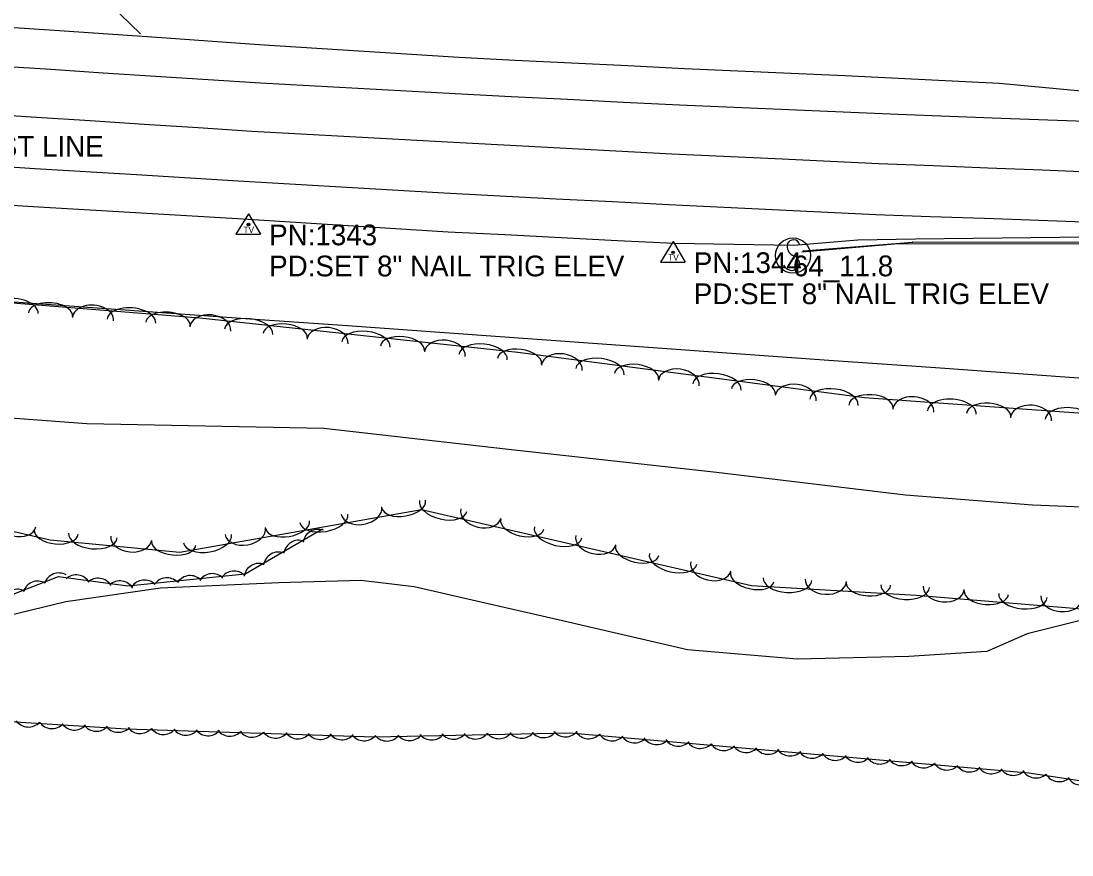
# Model space of a CAD drawing. Extents: x 1441650 to 1491889, y 345904 to 358319.
# Drawn here: x 1481997.4 to 1482250.7, y 345953.9 to 346155 of the extents above; entities that cross this region are included whole.
import ezdxf

# ---------------------------------------------------------------- set-up
doc = ezdxf.new("R2010")
doc.units = 0
for name, color, linetype in [('S_EDGE_PAVEMENT', 7, 'Continuous'), ('S_GRAVEL_ROAD', 7, 'Continuous'), ('S_GUARDRAIL', 7, 'Continuous'), ('S_MSC_PT_SYM', 7, 'Continuous'), ('S_PAVEMENT_CROWN', 7, 'Continuous'), ('S_RDW_PT_SYM', 7, 'Continuous'), ('S_SECONDARY_CTL', 7, 'Continuous'), ('S_SECONDARY_CTL_ANNOT', 7, 'Continuous'), ('S_SHOULDER', 7, 'Continuous'), ('S_SIGN', 7, 'Continuous'), ('S_SIGN_ANNOT', 7, 'Continuous'), ('S_STREAM', 7, 'Continuous'), ('S_SURVEY_TEXT_ANNOT', 7, 'Continuous'), ('S_TREE', 7, 'Continuous')]:
    doc.layers.add(name, color=color, linetype=linetype)

msp = doc.modelspace()

# ---------------------------------------------------------------- linework, layer by layer
at = {"layer": 'S_EDGE_PAVEMENT'}
for points in [[(1481979.96, 346144.97), (1482004.56, 346143.38), (1482017.21, 346142.57), (1482029.85, 346141.75), (1482042.5, 346140.94), (1482055.14, 346140.13), (1482078.59, 346138.83), (1482102.04, 346137.54), (1482115.57, 346136.86), (1482129.09, 346136.18), (1482142.62, 346135.5), (1482156.15, 346134.82), (1482169.3, 346134.25), (1482182.44, 346133.68), (1482195.59, 346133.11), (1482208.74, 346132.53), (1482233.61, 346131.61), (1482258.48, 346130.69), (1482278.69, 346130.02), (1482298.9, 346129.35), (1482319.42, 346128.77), (1482339.94, 346128.19)], [(1481976.73, 346121.08), (1482000.74, 346119.48), (1482025.26, 346118), (1482049.78, 346116.52), (1482074.55, 346115.05), (1482099.33, 346113.59), (1482112.88, 346112.88), (1482126.43, 346112.18), (1482139.99, 346111.48), (1482153.54, 346110.78), (1482178.5, 346109.58), (1482203.46, 346108.38), (1482216.53, 346107.92), (1482229.61, 346107.47), (1482242.69, 346107.01), (1482255.77, 346106.56), (1482276.37, 346105.93), (1482296.97, 346105.29), (1482318.03, 346104.82), (1482339.08, 346104.34)]]:
    msp.add_lwpolyline(points, dxfattribs=at)
at = {"layer": 'S_GRAVEL_ROAD'}
msp.add_lwpolyline([(1482011.02, 346212.4), (1482009.63, 346197.1), (1482008.23, 346181.8), (1482011.56, 346166.14), (1482026.24, 346151.97)], dxfattribs=at)
at = {"layer": 'S_GUARDRAIL'}
for p, q in [((1482186.01, 346099.61), (1482212.27, 346101.67)), ((1482212.27, 346101.67), (1482339.11, 346101.9))]:
    msp.add_line(p, q, dxfattribs=at)
msp.add_lwpolyline([(1482339.41, 346101.08), (1482208.88, 346101.33), (1482185.59, 346099.26)], dxfattribs=at)
at = {"layer": 'S_MSC_PT_SYM'}
msp.add_lwpolyline([(1482183.67, 346097.77), (1482183.67, 346097.82), (1482183.67, 346097.77), (1482183.62, 346097.77), (1482183.67, 346097.77), (1482183.67, 346097.72), (1482183.67, 346097.77), (1482183.72, 346097.77)], dxfattribs=at)
at = {"layer": 'S_PAVEMENT_CROWN'}
msp.add_lwpolyline([(1481977.43, 346133.4), (1482001.13, 346131.87), (1482014.11, 346131.03), (1482027.09, 346130.18), (1482040.07, 346129.34), (1482053.05, 346128.5), (1482076.64, 346127.19), (1482100.23, 346125.89), (1482113.74, 346125.16), (1482127.26, 346124.43), (1482140.78, 346123.71), (1482154.29, 346122.98), (1482179.21, 346121.84), (1482204.13, 346120.7), (1482217.26, 346120.17), (1482230.4, 346119.64), (1482243.54, 346119.11), (1482256.68, 346118.58), (1482277.04, 346117.94), (1482297.4, 346117.31), (1482318.41, 346116.84), (1482339.42, 346116.37)], dxfattribs=at)
at = {"layer": 'S_RDW_PT_SYM'}
for points in [[(1482186.01, 346099.61), (1482186.01, 346099.66), (1482186.01, 346099.61), (1482185.96, 346099.61), (1482186.01, 346099.61), (1482186.01, 346099.56), (1482186.01, 346099.61), (1482186.06, 346099.61)], [(1482212.27, 346101.67), (1482212.27, 346101.72), (1482212.27, 346101.67), (1482212.22, 346101.67), (1482212.27, 346101.67), (1482212.27, 346101.62), (1482212.27, 346101.67), (1482212.32, 346101.67)]]:
    msp.add_lwpolyline(points, dxfattribs=at)
at = {"layer": 'S_SECONDARY_CTL'}
for p, q in [((1482052.22, 346108.57), (1482049.21, 346103.62)), ((1482052.22, 346108.57), (1482055.17, 346103.62)), ((1482049.21, 346103.62), (1482055.17, 346103.62)), ((1482154.57, 346101.87), (1482151.56, 346096.92)), ((1482154.57, 346101.87), (1482157.52, 346096.92)), ((1482151.56, 346096.92), (1482157.52, 346096.92))]:
    msp.add_line(p, q, dxfattribs=at)
for centre, radius in [((1482052.22, 346105.96), 0.311), ((1482052.22, 346105.96), 0.183), ((1482052.22, 346105.96), 0.103), ((1482154.57, 346099.26), 0.311), ((1482154.57, 346099.26), 0.183), ((1482154.57, 346099.26), 0.103)]:
    msp.add_circle(centre, radius, dxfattribs=at)
at = {"layer": 'S_SHOULDER'}
for points in [[(1481980.94, 346154.41), (1482005.47, 346152.82), (1482030.13, 346151.1), (1482054.8, 346149.38), (1482078.87, 346147.83), (1482102.94, 346146.28), (1482116.53, 346145.61), (1482130.11, 346144.94), (1482143.7, 346144.27), (1482157.29, 346143.6), (1482170.18, 346143.02), (1482183.06, 346142.44), (1482195.95, 346141.86), (1482208.83, 346141.28), (1482233.2, 346140.08), (1482257.23, 346137.83), (1482277.88, 346135.22), (1482298.52, 346132.62), (1482319.24, 346131.43), (1482339.95, 346130.23)], [(1481976.15, 346111.83), (1482000.34, 346110.28), (1482024.98, 346108.83), (1482049.62, 346107.38), (1482062.31, 346106.59), (1482075, 346105.8), (1482087.69, 346105.01), (1482100.39, 346104.22), (1482113.99, 346103.53), (1482127.6, 346102.84), (1482141.21, 346102.14), (1482154.82, 346101.45), (1482169.25, 346101.21), (1482183.68, 346100.97), (1482199.06, 346102.29), (1482212.98, 346102.47), (1482226.91, 346102.65), (1482240.83, 346102.83), (1482254.75, 346103.01), (1482275.84, 346103.1), (1482296.94, 346103.19), (1482317.94, 346103.08), (1482338.94, 346102.96)]]:
    msp.add_lwpolyline(points, dxfattribs=at)
at = {"layer": 'S_SIGN'}
msp.add_circle((1482183.46, 346098.48), 4.24, dxfattribs=at)
for centre, radius, start, end in [((1482183.58, 346100.64), 1.62, 16.5258, 156.8957), ((1482184.62, 346100.73), 2.55, 167.1196, 241.9813), ((1482182.75, 346096.2), 2.38, 358.6529, 73.7063), ((1482183.19, 346097.08), 2.17, 204.641, 335.359)]:
    msp.add_arc(centre, radius, start, end, dxfattribs=at)
at = {"layer": 'S_STREAM'}
for points in [[(1481977.57, 346060.61), (1482013.31, 346057.99), (1482070.43, 346056.82), (1482114.88, 346051.77), (1482165.07, 346046.25), (1482210.59, 346040.75), (1482241.2, 346038.36), (1482287.24, 346036.56)], [(1482254.99, 346011.02), (1482239.95, 346007.26), (1482230.21, 346002.99), (1482211.36, 346001.83), (1482184.5, 346001.2), (1482158.03, 346003.43), (1482125.8, 346010.85), (1482108.2, 346014.89), (1482092.15, 346018.59), (1482079.32, 346020.13), (1482059.52, 346019.6), (1482031, 346018.32), (1482008.21, 346014.99), (1481988.92, 346010.32)]]:
    msp.add_lwpolyline(points, dxfattribs=at)
at = {"layer": 'S_TREE'}
for points in [[(1481947.4, 346054.76), (1481952.67, 346077.32), (1481966.17, 346089.42), (1482040.52, 346083.45), (1482117.14, 346075.18), (1482200.67, 346064.28), (1482274.64, 346058.94), (1482336.34, 346062.96), (1482371.34, 346062.31), (1482403.59, 346054.88), (1482410.98, 346036.6), (1482402.11, 346006.35), (1482367.53, 346007.32), (1482324.01, 346007.37), (1482213.19, 346016.51), (1482173.46, 346018.85), (1482093.9, 346037.14), (1482035.66, 346026.88), (1482004.43, 346029.84), (1481951.05, 346042.14), (1481945.18, 346054.12)], [(1481982.31, 346088.29), (1482005.75, 346086.61), (1482029.18, 346084.94), (1482052.62, 346083.26), (1482076.06, 346081.59), (1482099.49, 346079.91), (1482122.93, 346078.24), (1482146.37, 346076.56), (1482169.8, 346074.89), (1482193.24, 346073.21), (1482216.68, 346071.54), (1482240.11, 346069.87), (1482263.55, 346068.19), (1482286.99, 346066.52), (1482310.42, 346064.84), (1482333.86, 346063.17), (1482357.94, 346064.22), (1482382.03, 346065.27), (1482406.11, 346066.32), (1482430.2, 346067.38), (1482454.28, 346068.43), (1482478.37, 346069.48), (1482502.45, 346070.53), (1482526.54, 346071.59)], [(1481982.31, 346088.29), (1482005.75, 346086.61), (1482029.18, 346084.94), (1482052.62, 346083.26), (1482076.06, 346081.59), (1482099.49, 346079.91), (1482122.93, 346078.24), (1482146.37, 346076.56), (1482169.8, 346074.89), (1482193.24, 346073.21), (1482216.68, 346071.54), (1482240.11, 346069.87), (1482263.55, 346068.19), (1482286.99, 346066.52), (1482310.42, 346064.84), (1482333.86, 346063.17), (1482357.94, 346064.22), (1482382.03, 346065.27), (1482406.11, 346066.32), (1482430.2, 346067.38), (1482454.28, 346068.43), (1482478.37, 346069.48), (1482502.45, 346070.53), (1482526.54, 346071.59)], [(1481849.58, 346027.22), (1481877.59, 346030.78), (1481911.94, 346023.03), (1481952.48, 346018.67), (1481970.2, 346014.59), (1481986.32, 346013.31), (1482006.47, 346021.09), (1482023.17, 346018.82), (1482051.44, 346021.7), (1482070.07, 346032.61)], [(1482401.37, 346005.5), (1482384.21, 345967.07), (1482375.66, 345956.28), (1482347.85, 345953.95), (1482310.81, 345962.95), (1482240.34, 345973.71), (1482129.66, 345983.34), (1482082.62, 345982.37), (1482022.77, 345984.3), (1481947.65, 345989.01), (1481866.38, 345990.24), (1481829.87, 345994.64)]]:
    msp.add_lwpolyline(points, dxfattribs=at)
for centre, major_axis, ratio, start_param, end_param in [((1481995.68, 346084.94), (-5.85, 0.47), 0.544954, 3.141681, 6.283274), ((1482004.52, 346084.23), (-5.33, 0.43), 0.535661, 3.141678, 6.283271), ((1482014.77, 346083.15), (-4.94, 0.4), 0.678925, 3.141736, 6.283329), ((1482024.02, 346082.66), (-5.85, 0.47), 0.544954, 3.141681, 6.283274), ((1482032.85, 346081.96), (-5.33, 0.43), 0.535661, 3.141678, 6.283271), ((1482043.03, 346080.8), (-4.93, 0.53), 0.678942, 3.141593, 6.283185), ((1482052.26, 346080.07), (-5.83, 0.63), 0.544968, 3.141593, 6.283185), ((1482061.08, 346079.12), (-5.32, 0.57), 0.535675, 3.141593, 6.283185), ((1482071.29, 346077.75), (-4.93, 0.53), 0.678942, 3.141593, 6.283185), ((1482080.53, 346077.02), (-5.83, 0.63), 0.544968, 3.141593, 6.283185), ((1482089.34, 346076.06), (-5.32, 0.57), 0.535675, 3.141593, 6.283185), ((1482099.56, 346074.7), (-4.93, 0.53), 0.678942, 3.141593, 6.283185), ((1482108.79, 346073.97), (-5.83, 0.63), 0.544968, 3.141593, 6.283185), ((1482117.56, 346073), (-5.3, 0.69), 0.535691, 3.141593, 6.283185), ((1482127.74, 346071.42), (-4.91, 0.64), 0.678963, 3.141593, 6.283185), ((1482136.95, 346070.47), (-5.82, 0.76), 0.544984, 3.141593, 6.283185), ((1482145.75, 346069.33), (-5.3, 0.69), 0.535691, 3.141593, 6.283185), ((1482155.93, 346067.74), (-4.91, 0.64), 0.678963, 3.141593, 6.283185), ((1482165.14, 346066.8), (-5.82, 0.76), 0.544984, 3.141593, 6.283185), ((1482173.94, 346065.65), (-5.3, 0.69), 0.535691, 3.141593, 6.283185), ((1482184.12, 346064.06), (-4.91, 0.64), 0.678963, 3.141593, 6.283185), ((1482193.33, 346063.12), (-5.82, 0.76), 0.544984, 3.141593, 6.283185), ((1482202.26, 346062.06), (-5.33, 0.38), 0.535659, 3.141496, 6.283088), ((1482212.51, 346061.06), (-4.94, 0.36), 0.678922, 3.14143, 6.283023), ((1482221.77, 346060.65), (-5.85, 0.42), 0.544952, 3.141492, 6.283085), ((1482230.61, 346060.01), (-5.33, 0.38), 0.535659, 3.141496, 6.283088), ((1482240.87, 346059.02), (-4.94, 0.36), 0.678922, 3.14143, 6.283023), ((1482250.12, 346058.61), (-5.85, 0.42), 0.544952, 3.141492, 6.283085), ((1482089.65, 346038.53), (5.27, 0.93), 0.53589, 3.141593, 6.283185), ((1482099.17, 346038.09), (5.72, -1.31), 0.545113, 3.141593, 6.283185), ((1482070.38, 346035.13), (5.78, 1.02), 0.545187, 3.141593, 6.283185), ((1482079.46, 346037), (4.88, 0.86), 0.679215, 3.141593, 6.283185), ((1482108.25, 346036.27), (4.83, -1.11), 0.679123, 3.141593, 6.283185), ((1481996.17, 346034.17), (4.83, -1.11), 0.679123, 3.141593, 6.283185), ((1482061.65, 346033.59), (5.27, 0.93), 0.53589, 3.141593, 6.283185), ((1482118.23, 346033.71), (5.21, -1.2), 0.535817, 3.141593, 6.283185), ((1482005.9, 346031.82), (5.32, -0.51), 0.535667, 3.141593, 6.283185), ((1482014.73, 346030.98), (5.84, -0.55), 0.544961, 3.141593, 6.283185), ((1482042.39, 346030.2), (5.78, 1.02), 0.545187, 3.141593, 6.283185), ((1482051.46, 346032.06), (4.88, 0.86), 0.679215, 3.141593, 6.283185), ((1482069.01, 346028.82), (-3.14, -1.84), 0.999897, 3.825789, 5.598989), ((1482126.87, 346031.72), (5.72, -1.31), 0.545113, 3.141593, 6.283185), ((1482023.97, 346030.36), (4.93, -0.47), 0.678933, 3.141593, 6.283185), ((1482034.2, 346029.13), (5.32, -0.51), 0.535667, 3.141593, 6.283185), ((1482064.37, 346026.19), (-3.14, -1.84), 0.999897, 3.825789, 5.598989), ((1482135.95, 346029.9), (4.83, -1.11), 0.679123, 3.141593, 6.283185), ((1482145.93, 346027.34), (5.21, -1.2), 0.535817, 3.141593, 6.283185), ((1482059.48, 346023.36), (-3.14, -1.84), 0.999897, 3.825789, 5.598989), ((1482154.58, 346025.35), (5.72, -1.31), 0.545113, 3.141593, 6.283185), ((1482054.78, 346020.62), (-3.14, -1.84), 0.999897, 3.825789, 5.598989), ((1482163.66, 346023.53), (4.83, -1.11), 0.679123, 3.141593, 6.283185), ((1482006.52, 346018.3), (-2.47, -2.68), 0.999868, 3.36872, 5.14192), ((1482010.75, 346017.83), (-3.61, 0.49), 0.999917, 3.825789, 5.598989), ((1482038.2, 346017.68), (-3.62, -0.37), 0.9999, 3.825789, 5.598989), ((1482043.51, 346018.15), (-3.62, -0.37), 0.9999, 3.825789, 5.598989), ((1482048.76, 346018.75), (-3.62, -0.37), 0.9999, 3.825789, 5.598989), ((1482173.64, 346020.97), (5.21, -1.2), 0.535817, 3.141593, 6.283185), ((1482001.44, 346016.34), (-2.47, -2.68), 0.999868, 3.36872, 5.14192), ((1482016.02, 346017.03), (-3.61, 0.49), 0.999917, 3.825789, 5.598989), ((1482021.27, 346016.39), (-3.61, 0.49), 0.999917, 3.825789, 5.598989), ((1482027.16, 346016.59), (-3.62, -0.37), 0.9999, 3.825789, 5.598989), ((1482032.58, 346017.14), (-3.62, -0.37), 0.9999, 3.825789, 5.598989), ((1482182.14, 346020.45), (5.86, -0.35), 0.544949, 3.141593, 6.283185), ((1482191.39, 346020.16), (4.95, -0.29), 0.678919, 3.141593, 6.283185), ((1482201.66, 346019.29), (5.34, -0.32), 0.535656, 3.141593, 6.283185), ((1482210.51, 346018.77), (5.86, -0.35), 0.544949, 3.141593, 6.283185), ((1482219.82, 346018.33), (4.94, -0.41), 0.678926, 3.141593, 6.283185), ((1481996.5, 346014.39), (-2.47, -2.68), 0.999868, 3.36872, 5.14192), ((1482230.06, 346017.22), (5.33, -0.44), 0.535662, 3.141593, 6.283185), ((1482238.9, 346016.49), (5.85, -0.48), 0.544955, 3.141593, 6.283185), ((1482248.15, 346015.99), (4.94, -0.41), 0.678926, 3.141593, 6.283185), ((1481999.22, 345988.44), (3.62, -0.39), 0.999997, 3.869314, 5.642514), ((1482004.86, 345988.06), (3.62, -0.39), 0.999997, 3.869314, 5.642515), ((1482010.29, 345987.71), (3.62, -0.39), 0.999997, 3.869314, 5.642515), ((1482015.58, 345987.42), (3.62, -0.39), 0.999997, 3.869314, 5.642514), ((1482020.86, 345987.16), (3.62, -0.39), 0.999997, 3.869314, 5.642514), ((1482026.1, 345986.86), (3.64, -0.12), 0.999997, 3.825788, 5.598989), ((1482031.74, 345986.64), (3.64, -0.12), 0.999997, 3.825789, 5.598989), ((1482037.18, 345986.46), (3.64, -0.12), 0.999997, 3.825789, 5.598989), ((1482042.49, 345986.33), (3.64, -0.12), 0.999997, 3.825788, 5.598989), ((1482047.77, 345986.23), (3.64, -0.12), 0.999997, 3.825788, 5.598989), ((1482053.1, 345985.99), (3.64, -0.12), 0.999997, 3.825788, 5.598989), ((1482058.74, 345985.77), (3.64, -0.12), 0.999997, 3.825789, 5.598989), ((1482064.18, 345985.59), (3.64, -0.12), 0.999997, 3.825789, 5.598989), ((1482069.48, 345985.46), (3.64, -0.12), 0.999997, 3.825788, 5.598989), ((1482074.76, 345985.36), (3.64, -0.12), 0.999997, 3.825788, 5.598989), ((1482091.04, 345985.17), (3.64, 0.08), 0.999997, 3.825789, 5.598989), ((1482096.34, 345985.32), (3.64, 0.08), 0.999997, 3.825788, 5.598989), ((1482101.62, 345985.5), (3.64, 0.08), 0.999997, 3.825788, 5.598989), ((1482106.95, 345985.54), (3.64, 0.08), 0.999997, 3.825788, 5.598989), ((1482112.6, 345985.62), (3.64, 0.08), 0.999997, 3.825789, 5.598989), ((1482118.04, 345985.73), (3.64, 0.08), 0.999997, 3.825789, 5.598989), ((1482123.34, 345985.88), (3.64, 0.08), 0.999997, 3.825788, 5.598989), ((1482128.62, 345986.06), (3.64, 0.08), 0.999997, 3.825788, 5.598989), ((1482134.23, 345985.62), (3.63, -0.32), 0.999997, 3.825788, 5.598989), ((1482139.85, 345985.1), (3.63, -0.32), 0.999997, 3.825789, 5.598989), ((1482080.09, 345985.12), (3.64, -0.12), 0.999997, 3.825788, 5.598989), ((1482085.6, 345985.06), (3.64, 0.08), 0.999997, 3.825789, 5.598989), ((1482145.27, 345984.62), (3.63, -0.32), 0.999997, 3.825789, 5.598989), ((1482150.56, 345984.2), (3.63, -0.32), 0.999997, 3.825788, 5.598989), ((1482155.82, 345983.81), (3.63, -0.32), 0.999997, 3.825788, 5.598989), ((1482161.13, 345983.28), (3.63, -0.32), 0.999997, 3.825788, 5.598989), ((1482166.76, 345982.76), (3.63, -0.32), 0.999997, 3.825789, 5.598989), ((1482172.18, 345982.28), (3.63, -0.32), 0.999997, 3.825789, 5.598989), ((1482177.46, 345981.86), (3.63, -0.32), 0.999997, 3.825788, 5.598989), ((1482182.73, 345981.47), (3.63, -0.32), 0.999997, 3.825788, 5.598989), ((1482188.04, 345980.94), (3.63, -0.32), 0.999997, 3.825788, 5.598989), ((1482193.66, 345980.41), (3.63, -0.32), 0.999997, 3.825789, 5.598989), ((1482199.08, 345979.94), (3.63, -0.32), 0.999997, 3.825789, 5.598989), ((1482204.37, 345979.52), (3.63, -0.32), 0.999997, 3.825788, 5.598989), ((1482209.64, 345979.13), (3.63, -0.32), 0.999997, 3.825788, 5.598989), ((1482214.95, 345978.6), (3.63, -0.32), 0.999997, 3.825788, 5.598989), ((1482220.57, 345978.07), (3.63, -0.32), 0.999997, 3.825789, 5.598989), ((1482225.99, 345977.6), (3.63, -0.32), 0.999997, 3.825789, 5.598989), ((1482231.28, 345977.17), (3.63, -0.32), 0.999997, 3.825788, 5.598989), ((1482236.55, 345976.79), (3.63, -0.32), 0.999997, 3.825788, 5.598989), ((1482242.02, 345976.15), (3.6, -0.55), 0.999997, 3.825788, 5.598989), ((1482247.59, 345975.27), (3.6, -0.55), 0.999997, 3.825789, 5.598989), ((1482252.97, 345974.44), (3.6, -0.55), 0.999997, 3.825789, 5.598989)]:
    msp.add_ellipse(centre, major_axis=major_axis, ratio=ratio, start_param=start_param, end_param=end_param, dxfattribs=at)

# ---------------------------------------------------------------- texts
at = {"layer": 'S_SECONDARY_CTL'}
for p in [(1482051.02, 346103.95), (1482153.37, 346097.25)]:
    msp.add_text('TV', height=1.5, rotation=360, dxfattribs=at).set_placement(p)
at = {"layer": 'S_SECONDARY_CTL_ANNOT'}
for s, p in [('PN:1343', (1482057.22, 346100.96)), ('PD:SET 8" NAIL TRIG ELEV', (1482057.22, 346093.46)), ('PN:1344', (1482159.57, 346094.26)), ('PD:SET 8" NAIL TRIG ELEV', (1482159.57, 346086.76))]:
    msp.add_text(s, height=5, dxfattribs=at).set_placement(p)
at = {"layer": 'S_SIGN_ANNOT'}
msp.add_text('64_11.8', height=5, dxfattribs=at).set_placement((1482183.46, 346093.48))
at = {"layer": 'S_SURVEY_TEXT_ANNOT'}
msp.add_text('LOWEST LINE', height=5, dxfattribs=at).set_placement((1481972.38, 346122.31))

doc.saveas('drawing.dxf')
